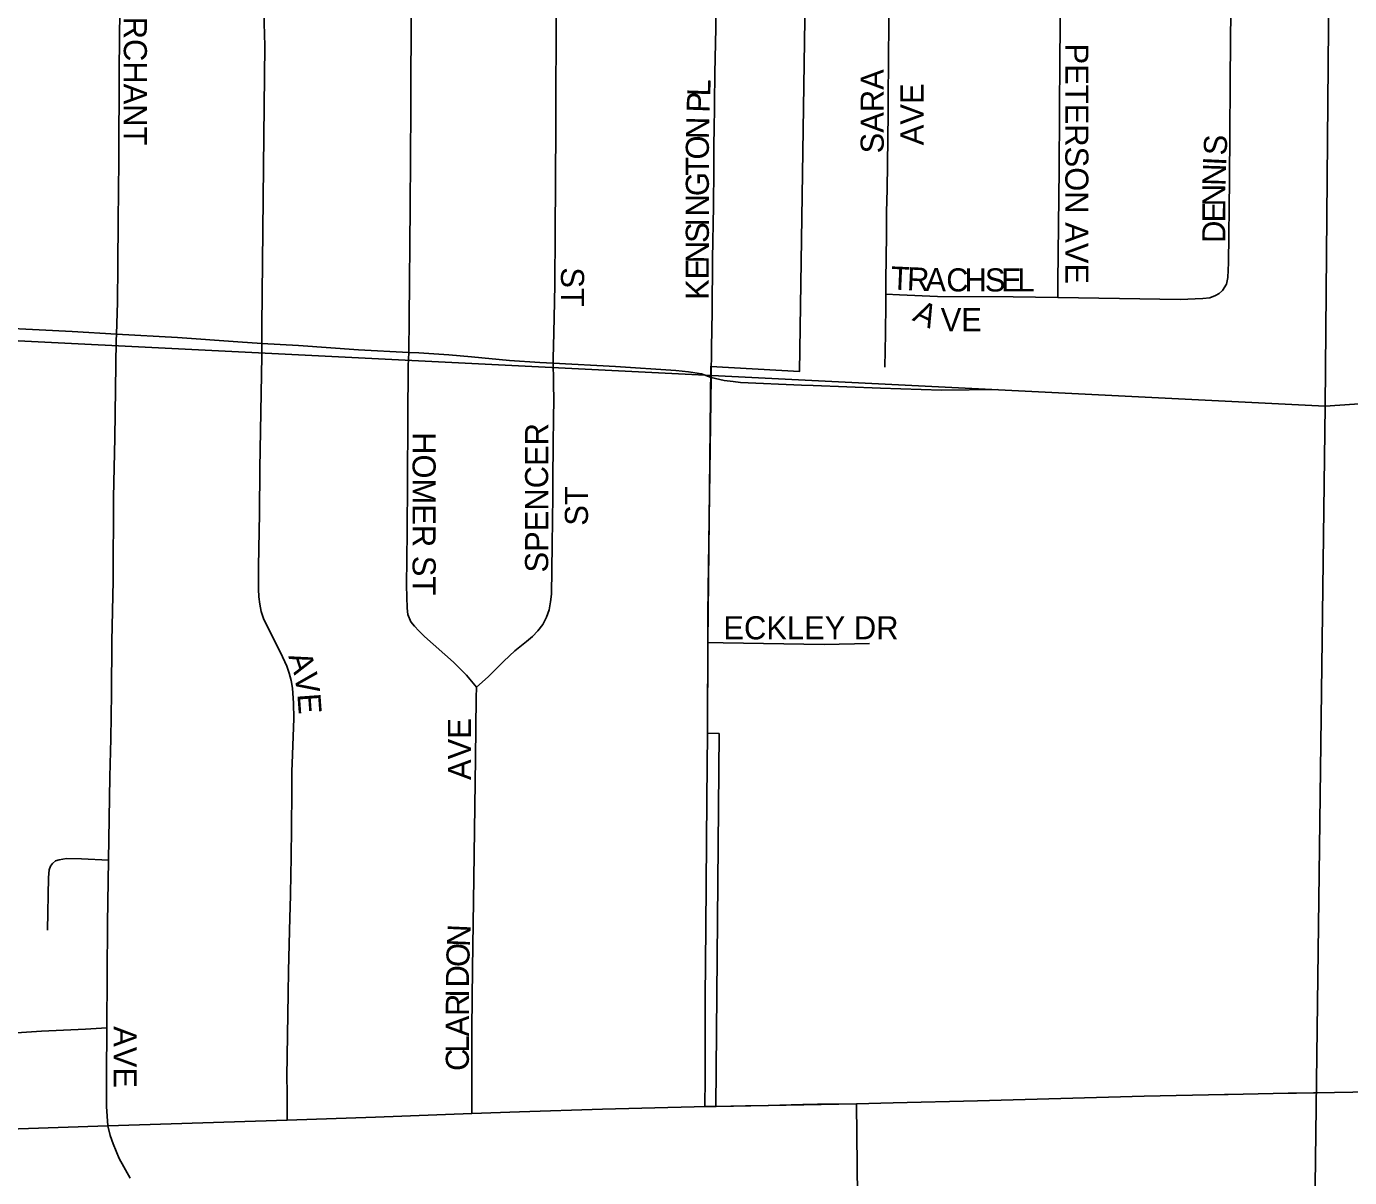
# Model space of a CAD drawing. Extents: x 1584893 to 1934202, y 663575 to 1091909.
# Drawn here: x 1800974 to 1803837, y 940491 to 942980 of the extents above; entities that cross this region are included whole.
import ezdxf

# ---------------------------------------------------------------- set-up
doc = ezdxf.new("R2010")
doc.units = 0
for name, color, linetype in [('GM_X_City_Street', 7, 'Continuous'), ('GM_X_City_Street_Text', 7, 'Continuous'), ('GM_X_Corporation', 7, 'Continuous'), ('GM_X_County_Road', 7, 'Continuous'), ('GM_X_Section', 7, 'Continuous'), ('GM_X_State_Route', 7, 'Continuous'), ('GM_X_Township_Road', 7, 'Continuous'), ('GM_X_Township_Subdivision', 7, 'Continuous'), ('GM_X_Township_Subdivision_Text', 7, 'Continuous')]:
    doc.layers.add(name, color=color, linetype=linetype)

msp = doc.modelspace()

# ---------------------------------------------------------------- linework, layer by layer
at = {"layer": 'GM_X_City_Street'}
for points in [[(1801175.4, 943215.9), (1801175.7, 943180.5), (1801175.9, 943016.8), (1801174.5, 942886), (1801173.5, 942689.7), (1801172.3, 942559.6), (1801171.3, 942463.8), (1801170.6, 942382.7), (1801168.5, 942314.6)], [(1801482.9, 942294.7), (1801482.9, 942300.6), (1801483.2, 942332.4), (1801486.3, 942676.2), (1801489.4, 942938), (1801488.3, 942987.2), (1801488.3, 943085.6), (1801489.3, 943200.3), (1801489.5, 943212.5)], [(1801800.9, 942275.1), (1801801.6, 942348.8), (1801803.9, 942589.5), (1801805.3, 942802.3), (1801806.4, 943031.4), (1801806.5, 943173.6), (1801806.7, 943210.3)], [(1802122.1, 943209), (1802122.1, 943189.8), (1802121.7, 943156.9), (1802121.8, 943124.1), (1802121.4, 943074.8), (1802120.9, 943043.6), (1802120, 942971.6), (1802119.8, 942923.8), (1802119.4, 942867.4), (1802119.2, 942829.2), (1802118.9, 942762.5), (1802118, 942532.3), (1802116.8, 942422.8), (1802116.1, 942384.6), (1802114.8, 942317.8), (1802113.4, 942262.2), (1802113.1, 942251.9)], [(1802455.2, 942220.6), (1802456.3, 942285.9), (1802457.6, 942363), (1802458.3, 942477.3), (1802460.1, 942591.4), (1802460.9, 942671.8), (1802461.1, 942734.1), (1802461.6, 942749.5), (1802463.4, 942879), (1802465.6, 942976.5), (1802466.2, 943106.9), (1802467, 943207)], [(1800815.3, 942333.2), (1800843, 942331.8), (1801072.3, 942320), (1801168.5, 942314.6)], [(1801168.5, 942314.6), (1801168.1, 942300.8), (1801164.7, 942090.7), (1801161.9, 941961), (1801161, 941781.2), (1801158.2, 941650.9), (1801157.4, 941537.3), (1801156.3, 941439.3), (1801154.3, 941357.4), (1801151, 941176.7)], [(1801168.5, 942314.6), (1801300.3, 942307.4), (1801431, 942297.8), (1801482.9, 942294.7)], [(1801537.5, 940614.9), (1801537.5, 940675.4), (1801537.4, 940708.2), (1801540.2, 940888.5), (1801541, 940937.6), (1801543.8, 941052.3), (1801544.9, 941100.8), (1801545.7, 941148.4), (1801546.2, 941179.5), (1801547.7, 941320.9), (1801548, 941369.6), (1801548.5, 941386), (1801552.3, 941483.7), (1801551.2, 941516.4), (1801549.3, 941549.1), (1801546.5, 941565.3), (1801542.3, 941581.1), (1801536.8, 941596.5), (1801523.5, 941626.4), (1801501.1, 941670), (1801486.7, 941699.5), (1801481.9, 941714.7), (1801478.8, 941730.5), (1801476.8, 941746.6), (1801476.1, 941763), (1801475.9, 941812.1), (1801477.9, 941926.4), (1801478.7, 942024.2), (1801482.8, 942267.7), (1801482.9, 942294.7)], [(1801482.9, 942294.7), (1801562.1, 942289.7), (1801692.3, 942281), (1801800.9, 942275.1)], [(1801805.4, 941692.5), (1801798.9, 941708), (1801797.2, 941721.9), (1801796, 941771.2), (1801797.4, 941886), (1801798.2, 941996.2), (1801799.1, 942131.4), (1801800, 942246.1), (1801800.9, 942275.1)], [(1801800.9, 942275.1), (1801822.6, 942274), (1801887.9, 942270), (1801936.9, 942265.8), (1802018.6, 942257.8), (1802084.3, 942253.5), (1802113.1, 942251.9)], [(1801947.2, 941550.8), (1801973, 941573.7), (1801984.7, 941585.5), (1802006.4, 941607.1), (1802030.4, 941629.4), (1802055.7, 941650), (1802068.4, 941661), (1802080.4, 941673.2), (1802090.7, 941687), (1802098.9, 941702.3), (1802104.4, 941718.7), (1802107.7, 941735.5), (1802109.5, 941752.2), (1802111, 941858.5), (1802111.8, 941913.2), (1802112.6, 941963.6), (1802113, 942008.7), (1802113.6, 942068.6), (1802114.3, 942140.7), (1802114.5, 942164.6), (1802114, 942214.1), (1802113.1, 942251.9)], [(1802113.1, 942251.9), (1802248, 942244.4), (1802378.6, 942235.7), (1802406.5, 942233), (1802434.2, 942228.7), (1802455.2, 942220.6)], [(1801805.4, 941692.5), (1801813.7, 941682.7), (1801822.6, 941672.7), (1801834.7, 941660.8), (1801897.5, 941604.9), (1801925.7, 941576.8), (1801947.2, 941550.8)], [(1801937.2, 940629), (1801937.1, 940666), (1801937.1, 940812.4), (1801938.6, 940942.4), (1801941.5, 941137.4), (1801945.1, 941397.3), (1801946.9, 941528.1), (1801947.2, 941550.8)], [(1801019.3, 941025.9), (1801021.1, 941139.8), (1801022.8, 941156), (1801025.7, 941164.3), (1801030.4, 941170.1), (1801036.8, 941175.4), (1801044.2, 941178), (1801060.3, 941180.4), (1801092.9, 941179.7), (1801151, 941176.7)], [(1801151, 941176.7), (1801148.9, 941040.6), (1801148.1, 940927.9), (1801147.3, 940814.1)], [(1800787.9, 940965.6), (1800788.8, 940925.7), (1800798.4, 940851.2), (1800802.7, 940829.4), (1800807.8, 940814.4), (1800812.7, 940807.4), (1800820, 940799.6), (1800831.3, 940793.7), (1800846.7, 940788.4), (1800862.8, 940786.6), (1800878.4, 940788.8), (1800893.8, 940792.9), (1800909.4, 940797), (1800941.3, 940803), (1801006, 940807.2), (1801101.6, 940811.6), (1801147.3, 940814.1)], [(1801147.3, 940814.1), (1801146.8, 940711.1), (1801147.2, 940643.9), (1801149.8, 940602.3)]]:
    msp.add_lwpolyline(points, dxfattribs=at)
at = {"layer": 'GM_X_Corporation'}
msp.add_lwpolyline([(1802671.4, 943898.9), (1802646.7, 942233.9), (1802454.2, 942244.9), (1802447.7, 941647.4), (1802447.3, 941451.3), (1802472.4, 941450.6), (1802465.7, 940644.4), (1802769.9, 940649.9), (1802773.3, 940317.5), (1802434.5, 940305), (1802436.6, 940030.6), (1802428.1, 938530.2), (1802477, 938494.2), (1802595.9, 938427.9), (1802774.1, 938328.1), (1802772, 937910.6)], dxfattribs=at)
at = {"layer": 'GM_X_County_Road'}
for points in [[(1802447.7, 941647.4), (1802448, 941711.5), (1802455.2, 942220.6)], [(1802441.4, 940644.1), (1802442.5, 940705), (1802442.4, 940879.7), (1802443.5, 941031.4), (1802445.6, 941308.6), (1802447.3, 941451.3), (1802447.1, 941469.9), (1802447.7, 941647.4)]]:
    msp.add_lwpolyline(points, dxfattribs=at)
at = {"layer": 'GM_X_Section'}
for points in [[(1803831.3, 947571.5), (1803783.9, 942158.7), (1798488.5, 942423.4), (1798501.2, 947724.3)], [(1809209.1, 947678.4), (1809163.3, 942525.6), (1803783.9, 942158.7), (1803831.3, 947571.5)], [(1809163.3, 942525.6), (1809163, 942487.6), (1809093.8, 937111), (1803718.7, 937104.2), (1803783.9, 942158.7)], [(1798488.5, 942423.4), (1803783.9, 942158.7), (1803718.7, 937104.2), (1798422.1, 937164.9)]]:
    msp.add_lwpolyline(points, close=True, dxfattribs=at)
at = {"layer": 'GM_X_State_Route'}
for points in [[(1803764.3, 940674.1), (1803843.7, 940675.5), (1804129.7, 940680.7), (1804267.7, 940683), (1804474, 940686.5), (1804527, 940687), (1804649.2, 940688.3), (1804818.2, 940690), (1805123.5, 940691.6), (1805247.9, 940692.2), (1805629.7, 940698.1), (1805978.8, 940705.2), (1806245.9, 940708.5), (1806478.4, 940713.7), (1806638.6, 940717.5), (1806669.1, 940718.3)], [(1802849.2, 940651.8), (1803031.4, 940656.3), (1803392.4, 940666.2), (1803565.8, 940670), (1803573.9, 940670.1)], [(1803573.9, 940670.1), (1803703.8, 940673), (1803716.6, 940673.2), (1803722, 940673.3)], [(1803722, 940673.3), (1803758.5, 940674), (1803764.3, 940674.1)], [(1799989.7, 940561.7), (1800026.6, 940563), (1800442.3, 940577.7), (1800762.3, 940589.1), (1801149.8, 940602.3), (1801286.7, 940606.6), (1801537.5, 940614.9), (1801729, 940621.2), (1801937.2, 940629), (1802040.4, 940632.8), (1802220.3, 940638.6), (1802418.7, 940643.8), (1802441.4, 940644.1)], [(1802441.4, 940644.1), (1802466.2, 940644.5), (1802529.4, 940645.6), (1802578.8, 940646.2), (1802653.3, 940648.4)], [(1802653.3, 940648.4), (1802658.3, 940648.6), (1802685.1, 940648.9)], [(1802685.1, 940648.9), (1802691.3, 940649), (1802769.9, 940649.9)], [(1802769.9, 940649.9), (1802849.2, 940651.8)], [(1801149.8, 940602.3), (1801154.7, 940581.5), (1801161.2, 940563.2), (1801174.6, 940531.5), (1801198.4, 940488.9)]]:
    msp.add_lwpolyline(points, dxfattribs=at)
at = {"layer": 'GM_X_Township_Road'}
for points in [[(1802455.2, 942220.6), (1802483.7, 942214.4), (1802502.9, 942212), (1802518.5, 942210.1), (1802650.5, 942204.3)], [(1802650.5, 942204.3), (1802675.7, 942203.4), (1802821.9, 942197.9), (1802954, 942193.7), (1803073.8, 942195)]]:
    msp.add_lwpolyline(points, dxfattribs=at)
at = {"layer": 'GM_X_Township_Subdivision'}
for points in [[(1802833.4, 942401.2), (1802833.3, 942430.8), (1802834.8, 942529.4), (1802834.4, 942578.8), (1802835.9, 942627.8), (1802838.2, 942792.2), (1802838.3, 942825.1), (1802839.9, 942989.4), (1802840.5, 943038.8), (1802840.2, 943071.8), (1802842.4, 943177.8)], [(1803205.1, 942393.7), (1803205.5, 942428), (1803208, 942671.6), (1803209.9, 942913.3), (1803211.2, 943032.9), (1803213.7, 943159.9)], [(1803561.9, 942408.7), (1803570.4, 942423), (1803573, 942437.1), (1803574.9, 942468.8), (1803576.7, 942647.4), (1803578.9, 942956.4), (1803580.1, 943053.8), (1803580.8, 943119), (1803582.4, 943151.6)], [(1802831.3, 942243.2), (1802832.6, 942315.6), (1802833.4, 942381.5), (1802833.4, 942401.2)], [(1802833.4, 942401.2), (1802863.1, 942399.8), (1802944.8, 942395.8), (1803108.7, 942395.1), (1803205.1, 942393.7)], [(1803205.1, 942393.7), (1803338.7, 942391.7), (1803470, 942389.8), (1803518.9, 942391.7), (1803534.6, 942393.5), (1803546.2, 942398.2), (1803554.7, 942402.8), (1803561.9, 942408.7)], [(1802447.7, 941647.4), (1802481.5, 941646.9), (1802699.8, 941643.7), (1802797.8, 941645.7)]]:
    msp.add_lwpolyline(points, dxfattribs=at)

# ---------------------------------------------------------------- texts
at = {"layer": 'GM_X_City_Street_Text'}
for s, rotation, p in [('MERCHANT', 270, (1801184.3, 943101.5)), ('L', 87.983, (1802453.1, 942828.2)), ('P', 87.9507, (1802451.8, 942793)), ('N', 88.6449, (1802450.3, 942736)), ('O', 89.9344, (1802450.3, 942692.3)), ('T', 89.9956, (1802450.3, 942657.1)), ('G', 89.9781, (1802450.3, 942613.1)), ('N', 90, (1802450.3, 942569.1)), ('S', 89.9956, (1802450.3, 942511.9)), ('I', 90, (1802450.3, 942547.1)), ('N', 89.9781, (1802450.2, 942467.9)), ('E', 90, (1802450.2, 942432.7)), ('ST', 270, (1802130.3, 942459.1)), ('K', 90, (1802450.2, 942388.7)), ('HOMER ST', 270, (1801809.1, 942102.7)), ('SPENCER', 90, (1802102.6, 941799.1)), ('ST', 90, (1802188.7, 941900.3)), ('A', 287.7921, (1801539.9, 941618.2)), ('V', 279.2863, (1801552.8, 941578.2)), ('E', 274.1284, (1801559.8, 941536)), ('AVE', 90, (1801935.5, 941350.3)), ('N', 87.5076, (1801933.1, 940988.9)), ('O', 87.8579, (1801931.5, 940945)), ('D', 89.4972, (1801931.1, 940901.4)), ('I', 89.9563, (1801931.1, 940879.5)), ('R', 89.994, (1801931.1, 940839.9)), ('A', 89.9781, (1801931.1, 940795.9)), ('AVE', 270, (1801162.3, 940817.9)), ('L', 89.9956, (1801931.1, 940760.7)), ('C', 89.9757, (1801931, 940721.1))]:
    msp.add_text(s, height=50, rotation=rotation, dxfattribs=at).set_placement(p)
at = {"layer": 'GM_X_Township_Subdivision_Text'}
for s, rotation, p in [('PETERSON AVE', 270, (1803221.5, 942943.1)), ('SARA', 90, (1802828.7, 942705.5)), ('AVE', 90, (1802914.7, 942723.1)), ('S', 87.2672, (1803570.3, 942700.4)), ('N', 88.251, (1803568, 942634.7)), ('I', 87.3756, (1803569.3, 942678.5)), ('N', 89.8907, (1803567.9, 942591.1)), ('E', 89.9727, (1803567.9, 942555.9)), ('D', 89.9781, (1803567.8, 942511.9)), ('T', 357.5401, (1802842.9, 942411.3)), ('R', 357.5578, (1802878.1, 942409.8)), ('A', 358.5516, (1802918.6, 942408.1)), ('C', 359.9228, (1802963.9, 942407)), ('H', 359.9929, (1803003.5, 942406.9)), ('S', 359.9956, (1803047.5, 942406.9)), ('E', 359.9956, (1803082.7, 942406.9)), ('L', 359.9956, (1803117.9, 942406.9)), ('A', 334.4126, (1802888.7, 942345.2)), ('V', 0.2404, (1802952.2, 942320.8)), ('E', 359.8361, (1802996.1, 942321)), ('ECKLEY DR', 0, (1802481.7, 941654.5))]:
    msp.add_text(s, height=50, rotation=rotation, dxfattribs=at).set_placement(p)

doc.saveas('drawing.dxf')
